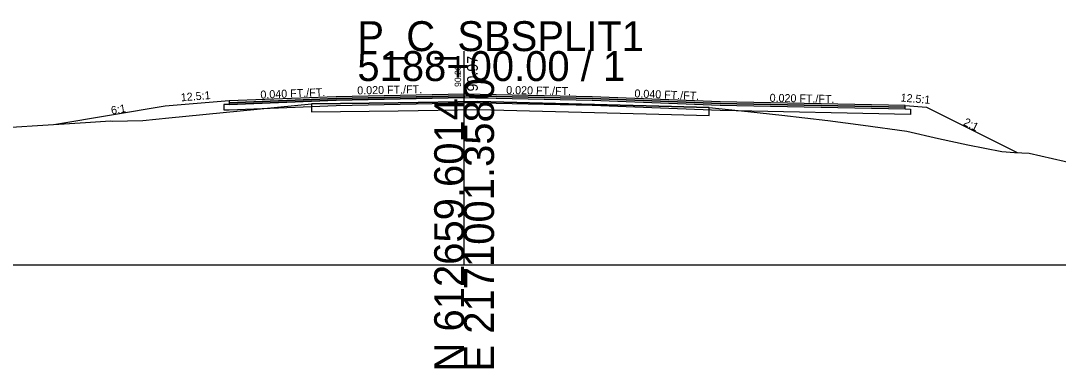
# Model space of a CAD drawing. Extents: x -26 to 1303, y -3010 to 12023.
# Drawn here: x 108.5 to 205.7, y 8490.3 to 8522.8 of the extents above; entities that cross this region are included whole.
import ezdxf

# ---------------------------------------------------------------- set-up
doc = ezdxf.new("R2010")
doc.units = 0
for name, color, linetype in [('RD_GPK_XS_Cell', 7, 'Continuous'), ('RD_XS_Base', 7, 'Continuous'), ('RD_XS_ExGround', 7, 'Continuous'), ('RD_XS_ExPaveRet', 7, 'Continuous'), ('RD_XS_Greenside', 7, 'Continuous'), ('RD_XS_Pave', 7, 'Continuous'), ('RD_XS_PaveOvlay_CP', 7, 'Continuous'), ('RD_XS_TieSlope', 7, 'Continuous'), ('RD_XS_TX_Elev_EX', 7, 'Continuous'), ('RD_XS_TX_Elev_PR', 7, 'Continuous'), ('RD_XS_TX_ShdSlope', 7, 'Continuous'), ('RD_XS_TX_Slope', 7, 'Continuous')]:
    doc.layers.add(name, color=color, linetype=linetype)

msp = doc.modelspace()

# ---------------------------------------------------------------- linework, layer by layer
at = {"layer": 'RD_GPK_XS_Cell'}
for p, q in [((150, 8500), (150, 8520)), ((0, 8500), (150, 8500)), ((150, 8500), (300, 8500))]:
    msp.add_line(p, q, dxfattribs=at)
at = {"layer": 'RD_XS_Base'}
for p, q in [((138, 8515.413), (128, 8515.013)), ((150, 8515.653), (138, 8515.413)), ((150, 8515.153), (150, 8515.812)), ((150, 8515.812), (150, 8515.812)), ((150, 8515.812), (150, 8515.812)), ((150, 8515.812), (150, 8515.653)), ((150, 8515.653), (150, 8515.653)), ((150, 8515.653), (162, 8515.413)), ((150, 8515.653), (150, 8515.653)), ((150, 8515.153), (150, 8515.653)), ((150, 8515.653), (150, 8515.653)), ((150, 8515.653), (150, 8515.653)), ((162, 8515.413), (162, 8515.413)), ((162, 8515.413), (174, 8514.933)), ((128, 8515.013), (127.5, 8514.993)), ((127.5, 8514.993), (127.5, 8514.993)), ((127.5, 8514.993), (127.5, 8514.493)), ((127.5, 8514.493), (128, 8514.513)), ((128, 8515.013), (128, 8515.013)), ((128, 8514.513), (138, 8514.913)), ((128, 8514.513), (128, 8514.513)), ((136, 8515.333), (136, 8515.333)), ((136, 8514.833), (136, 8514.833)), ((138, 8514.913), (150, 8515.153)), ((162, 8514.913), (150, 8515.153)), ((150, 8515.153), (150, 8515.153)), ((150, 8515.153), (150, 8515.153)), ((174, 8514.433), (162, 8514.913)), ((162, 8514.913), (162, 8514.913)), ((174, 8514.933), (174, 8514.933)), ((174, 8514.933), (191.324, 8514.586)), ((191.824, 8514.076), (174, 8514.433)), ((174, 8514.433), (174, 8514.433)), ((191.324, 8514.586), (191.324, 8514.586)), ((191.324, 8514.586), (191.824, 8514.576)), ((191.824, 8514.576), (191.824, 8514.576)), ((191.824, 8514.576), (191.824, 8514.076))]:
    msp.add_line(p, q, dxfattribs=at)
at = {"layer": 'RD_XS_ExGround'}
msp.add_lwpolyline([(103.557, 8512.641), (114.547, 8513.314), (116.878, 8513.457), (117.048, 8513.451), (119.9, 8513.503), (122.337, 8513.748), (135.694, 8515.049), (143.824, 8515.155), (151.292, 8515.277), (167.059, 8514.866), (172.955, 8514.716), (176.574, 8514.34), (179.772, 8513.993), (184.084, 8513.511), (187.377, 8513.072), (191.456, 8512.497), (194.438, 8511.812), (197.193, 8511.219), (200.383, 8510.588), (201.547, 8510.522), (202.938, 8510.443), (209.494, 8508.935)], dxfattribs=at)
at = {"layer": 'RD_XS_ExPaveRet'}
for points in [[(167.059, 8514.866), (151.292, 8515.277), (151.292, 8515.277), (151.292, 8515.277), (143.824, 8515.155), (143.824, 8515.155), (135.694, 8515.05), (135.694, 8515.05), (135.694, 8514.299), (143.824, 8514.405), (143.824, 8514.405), (151.292, 8514.527), (151.292, 8514.527), (151.292, 8514.527), (167.059, 8514.116), (167.059, 8514.116), (172.955, 8513.966), (172.955, 8514.716), (172.955, 8514.716), (167.059, 8514.866), (167.059, 8514.866)], [(167.059, 8514.866), (151.292, 8515.277), (143.824, 8515.155), (135.694, 8515.05), (135.694, 8514.299), (143.824, 8514.405), (151.292, 8514.527), (167.059, 8514.116), (172.955, 8513.966), (172.955, 8514.716), (167.059, 8514.866)]]:
    msp.add_lwpolyline(points, dxfattribs=at)
at = {"layer": 'RD_XS_Greenside'}
for p, q in [((122, 8514.851), (111.755, 8513.143)), ((193.324, 8514.744), (201.796, 8510.508)), ((201.794, 8510.509), (201.794, 8510.509))]:
    msp.add_line(p, q, dxfattribs=at)
at = {"layer": 'RD_XS_Pave'}
for p, q in [((138, 8515.731), (128, 8515.331)), ((138, 8515.572), (128, 8515.172)), ((128, 8515.172), (138, 8515.572)), ((128, 8515.013), (138, 8515.413)), ((136, 8515.651), (136, 8515.651)), ((136, 8515.492), (136, 8515.492)), ((136, 8515.492), (136, 8515.492)), ((150, 8515.971), (138, 8515.731)), ((150, 8515.812), (138, 8515.572)), ((138, 8515.572), (150, 8515.812)), ((138, 8515.413), (150, 8515.653)), ((162, 8515.731), (150, 8515.971)), ((150, 8515.971), (150, 8515.971)), ((150, 8515.971), (150, 8515.971)), ((150, 8515.653), (150, 8515.812)), ((150, 8515.812), (150, 8515.812)), ((150, 8515.812), (150, 8515.812)), ((150, 8515.812), (150, 8515.812)), ((150, 8515.812), (150, 8515.812)), ((150, 8515.812), (162, 8515.572)), ((162, 8515.572), (150, 8515.812)), ((150, 8515.812), (150, 8515.812)), ((150, 8515.812), (150, 8515.812)), ((150, 8515.812), (150, 8515.812)), ((150, 8515.812), (150, 8515.653)), ((150, 8515.653), (150, 8515.653)), ((150, 8515.653), (150, 8515.653)), ((150, 8515.653), (150, 8515.653)), ((150, 8515.653), (162, 8515.413)), ((174, 8515.251), (162, 8515.731)), ((162, 8515.731), (162, 8515.731)), ((162, 8515.572), (162, 8515.572)), ((162, 8515.572), (174, 8515.092)), ((174, 8515.092), (162, 8515.572)), ((162, 8515.572), (162, 8515.572)), ((162, 8515.413), (162, 8515.413)), ((162, 8515.413), (174, 8514.933)), ((128, 8515.331), (128, 8515.331)), ((128, 8515.331), (128, 8515.172)), ((128, 8515.172), (128, 8515.172)), ((128, 8515.172), (128, 8515.013)), ((136, 8515.333), (136, 8515.333)), ((191.324, 8514.904), (174, 8515.251)), ((174, 8515.251), (174, 8515.251)), ((174, 8515.092), (174, 8515.092)), ((174, 8515.092), (191.324, 8514.745)), ((191.324, 8514.745), (174, 8515.092)), ((174, 8515.092), (174, 8515.092)), ((174, 8514.933), (191.324, 8514.586)), ((174, 8514.933), (174, 8514.933)), ((191.324, 8514.745), (191.324, 8514.904)), ((191.324, 8514.904), (191.324, 8514.904)), ((191.324, 8514.586), (191.324, 8514.745)), ((191.324, 8514.745), (191.324, 8514.745))]:
    msp.add_line(p, q, dxfattribs=at)
at = {"layer": 'RD_XS_PaveOvlay_CP'}
for p, q in [((138, 8515.731), (128, 8515.331)), ((136, 8515.651), (136, 8515.651)), ((150, 8515.971), (138, 8515.731)), ((162, 8515.731), (150, 8515.971)), ((150, 8515.971), (150, 8515.971)), ((150, 8515.971), (150, 8515.971)), ((174, 8515.251), (162, 8515.731)), ((162, 8515.731), (162, 8515.731)), ((191.324, 8514.904), (174, 8515.251)), ((174, 8515.251), (174, 8515.251))]:
    msp.add_line(p, q, dxfattribs=at)
at = {"layer": 'RD_XS_TieSlope'}
for p, q in [((128, 8515.331), (122, 8514.851)), ((191.324, 8514.904), (193.324, 8514.744))]:
    msp.add_line(p, q, dxfattribs=at)

# ---------------------------------------------------------------- texts
at = {"layer": 'RD_GPK_XS_Cell'}
for s, p in [('P_C_SBSPLIT1', (140, 8520)), ('5188+00.00 / 1', (140, 8517.2))]:
    msp.add_text(s, height=2.8, dxfattribs=at).set_placement(p)
for s, p in [('E 2171001.3580', (152.8, 8490)), ('N 612659.6014', (150, 8490))]:
    msp.add_text(s, height=2.8, rotation=90, dxfattribs=at).set_placement(p)
at = {"layer": 'RD_XS_TX_Elev_EX'}
msp.add_text('90.26', height=0.6, rotation=90, dxfattribs=at).set_placement((149.717, 8516.646))
at = {"layer": 'RD_XS_TX_Elev_PR'}
msp.add_text('90.97', height=1, rotation=90, dxfattribs=at).set_placement((151.282, 8516.216))
at = {"layer": 'RD_XS_TX_ShdSlope'}
for rotation, p in [(4.57392, (123.49, 8515.291)), (355.42608, (190.864, 8515.284))]:
    msp.add_text('12.5:1', height=0.75, rotation=rotation, dxfattribs=at).set_placement(p)
at = {"layer": 'RD_XS_TX_Slope'}
for s, rotation, p in [('0.040 FT./FT.', 2.29061, (130.934, 8515.547)), ('0.020 FT./FT.', 1.14576, (139.999, 8515.942)), ('0.020 FT./FT.', 358.85424, (153.939, 8515.991)), ('0.040 FT./FT.', 357.70939, (165.942, 8515.672)), ('0.020 FT./FT.', 358.85424, (178.613, 8515.257)), ('6:1', 9.46232, (116.988, 8514.072)), ('2:1', 333.43495, (196.709, 8513.114))]:
    msp.add_text(s, height=0.75, rotation=rotation, dxfattribs=at).set_placement(p)

doc.saveas('drawing.dxf')
